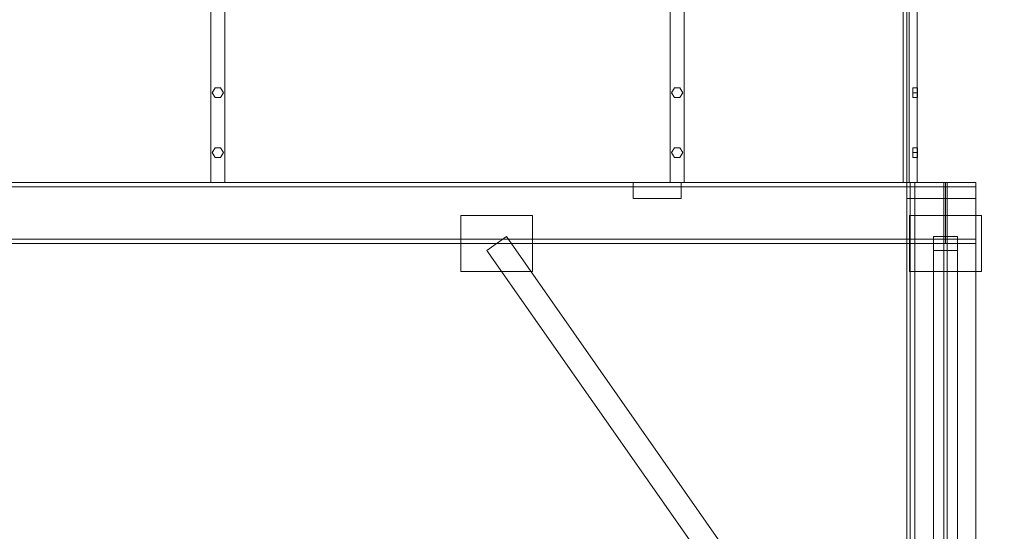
# Model space of a CAD drawing. Header units: millimetres. Extents: x -3490 to 61924, y -72580 to 6847.
# Tile 692 of 1056: x 1578 to 4043, y 2426 to 3708. Entities that reach past the tile are written whole.
import ezdxf

# ---------------------------------------------------------------- set-up
doc = ezdxf.new("R2010")
doc.units = ezdxf.units.MM
doc.layers.add('COTAS_P', color=1, linetype='Continuous', lineweight=0)
doc.layers.add('lateral_tolva', color=7, linetype='Continuous', lineweight=0)
doc.dimstyles.new('R19_100', dxfattribs={"dimtxt": 250, "dimasz": 150, "dimexe": 150, "dimexo": 80, "dimgap": 100, "dimtad": 1, "dimtih": 1, "dimtoh": 1, "dimdsep": 46, "dimcen": 0.09, "dimadec": 0, "dimazin": 0, "dimtfac": 1, "dimtdec": 4, "dimtofl": 0, "dimtmove": 0, "dimatfit": 3, "dimfxl": 1, "dimtolj": 1, "dimtzin": 0, "dimarcsym": 0})

# ---------------------------------------------------------------- blocks, each defined once
blk = doc.blocks.new('DIM_R29_1')
at = {"layer": 'COTAS_P'}
for p, q in [((807.3, 1106.7), (9950.7, 3666.7)), ((9950.7, 3666.7), (9794.1, 3669.6)), ((9950.7, 3666.7), (9818.4, 3582.9)), ((10193.4, 2800), (9950.7, 3666.7)), ((807.3, 1106.7), (939.7, 1190.4)), ((1050, 240), (807.3, 1106.7)), ((807.3, 1106.7), (963.9, 1103.8))]:
    blk.add_line(p, q, dxfattribs=at)
blk.add_text('9495 P', height=250, rotation=15.6414, dxfattribs=at).set_placement((5352.1, 2483))

msp = doc.modelspace()

# ---------------------------------------------------------------- linework, layer by layer
at = {"layer": 'lateral_tolva'}
for p, q in [((3799.2, 4300), (3799.2, 3300)), ((3805.2, 3300), (3805.2, 4300)), ((2056.7, 4270), (2056.7, 3300)), ((2091.7, 3300), (2091.7, 4270)), ((3206.7, 4270), (3206.7, 3300)), ((3241.7, 3300), (3241.7, 4270)), ((3789.7, 4270), (3789.7, 3300)), ((3824.7, 3300), (3824.7, 4270)), ((2067.2, 3537.124), (2060.2, 3525)), ((2060.2, 3525), (2067.2, 3512.876)), ((2081.2, 3537.124), (2067.2, 3537.124)), ((2088.2, 3525), (2081.2, 3537.124)), ((2081.2, 3512.876), (2088.2, 3525)), ((3217.2, 3537.124), (3210.2, 3525)), ((3210.2, 3525), (3217.2, 3512.876)), ((3231.2, 3537.124), (3217.2, 3537.124)), ((3238.2, 3525), (3231.2, 3537.124)), ((3231.2, 3512.876), (3238.2, 3525)), ((3814.2, 3525), (3814.2, 3537.124)), ((3814.2, 3537.124), (3826.2, 3537.124)), ((3814.2, 3512.876), (3814.2, 3525)), ((3826.2, 3525), (3814.2, 3525)), ((3826.2, 3525), (3826.2, 3537.124)), ((3826.2, 3525), (3826.2, 3512.876)), ((2067.2, 3512.876), (2081.2, 3512.876)), ((3217.2, 3512.876), (3231.2, 3512.876)), ((3814.2, 3512.876), (3826.2, 3512.876)), ((2067.2, 3387.124), (2060.2, 3375)), ((2081.2, 3387.124), (2067.2, 3387.124)), ((2088.2, 3375), (2081.2, 3387.124)), ((3217.2, 3387.124), (3210.2, 3375)), ((3231.2, 3387.124), (3217.2, 3387.124)), ((3238.2, 3375), (3231.2, 3387.124)), ((3814.2, 3375), (3814.2, 3387.124)), ((3814.2, 3387.124), (3826.2, 3387.124)), ((3826.2, 3375), (3826.2, 3387.124)), ((2060.2, 3375), (2067.2, 3362.876)), ((2067.2, 3362.876), (2081.2, 3362.876)), ((2081.2, 3362.876), (2088.2, 3375)), ((3210.2, 3375), (3217.2, 3362.876)), ((3217.2, 3362.876), (3231.2, 3362.876)), ((3231.2, 3362.876), (3238.2, 3375)), ((3814.2, 3362.876), (3814.2, 3375)), ((3826.2, 3375), (3814.2, 3375)), ((3814.2, 3362.876), (3826.2, 3362.876)), ((3826.2, 3375), (3826.2, 3362.876)), ((252.7, 3300), (3895.7, 3300)), ((252.7, 3289), (3895.7, 3289)), ((349.2, 3300), (3799.2, 3300)), ((2056.7, 3300), (2091.7, 3300)), ((3114.2, 3300), (3234.2, 3300)), ((3114.2, 3260), (3114.2, 3300)), ((3206.7, 3300), (3241.7, 3300)), ((3234.2, 3260), (3234.2, 3300)), ((3789.7, 3300), (3824.7, 3300)), ((3799.2, 3300), (3799.2, 2400)), ((3799.2, 3300), (3807.2, 3300)), ((3799.2, 3300), (3805.2, 3300)), ((3799.2, 3300), (3972.2, 3300)), ((3799.2, 3300), (3799.2, 3260)), ((3807.2, 2400), (3807.2, 3300)), ((3972.2, 3300), (3819.2, 3300)), ((3819.2, 3300), (3819.2, 20)), ((3819.2, 3289), (3819.2, 3300)), ((3972.2, 3289), (3819.2, 3289)), ((3899.7, 3300), (3891.7, 3300)), ((3891.7, 3300), (3891.7, 20)), ((3899.7, 3289), (3891.7, 3289)), ((3891.7, 3158), (3891.7, 3289)), ((3895.7, 3289), (3895.7, 3300)), ((3895.7, 3158), (3895.7, 3289)), ((3899.7, 20), (3899.7, 3300)), ((3899.7, 3158), (3899.7, 3289)), ((3972.2, 20), (3972.2, 3300)), ((3972.2, 3289), (3972.2, 3300)), ((3972.2, 3260), (3972.2, 3300)), ((3114.2, 3260), (3234.2, 3260)), ((3799.2, 3260), (3972.2, 3260)), ((2682.2, 3217), (2862.2, 3217)), ((2682.2, 3217), (2682.2, 3077)), ((2862.2, 3077), (2862.2, 3217)), ((3805.7, 3217), (3985.7, 3217)), ((3805.7, 3217), (3805.7, 3077)), ((3985.7, 3077), (3985.7, 3217)), ((252.7, 3158), (3895.7, 3158)), ((2747.616, 3129.806), (2796.784, 3164.194)), ((3843.784, 1667.194), (2796.784, 3164.194)), ((3972.2, 3158), (3819.2, 3158)), ((3819.2, 3147), (3819.2, 3158)), ((3925.7, 3164.194), (3865.7, 3164.194)), ((3865.7, 3164.194), (3865.7, 1667.194)), ((3865.7, 3164.194), (3865.7, 3129.806)), ((3899.7, 3158), (3891.7, 3158)), ((3895.7, 3147), (3895.7, 3158)), ((3925.7, 1667.194), (3925.7, 3164.194)), ((3925.7, 3129.806), (3925.7, 3164.194)), ((3972.2, 3147), (3972.2, 3158)), ((252.7, 3147), (3895.7, 3147)), ((3972.2, 3147), (3819.2, 3147)), ((3794.616, 1632.806), (2747.616, 3129.806)), ((3865.7, 1632.806), (3865.7, 3129.806)), ((3865.7, 3129.806), (3925.7, 3129.806)), ((3925.7, 3129.806), (3925.7, 1632.806)), ((2682.2, 3077), (2862.2, 3077)), ((3805.7, 3077), (3985.7, 3077))]:
    msp.add_line(p, q, dxfattribs=at)

# ---------------------------------------------------------------- dimensions: what is measured, and where the dimension line sits
at = {"layer": 'COTAS_P'}
dim = msp.add_aligned_dim(p1=(1050, 240), p2=(10193.381, 2800), distance=900, text='<> P', dimstyle='R19_100', dxfattribs=at)
dim.commit()
dim.dimension.update_dxf_attribs({"geometry": 'DIM_R29_1', "text_midpoint": (5379.037, 2386.671)})

doc.saveas('drawing.dxf')
